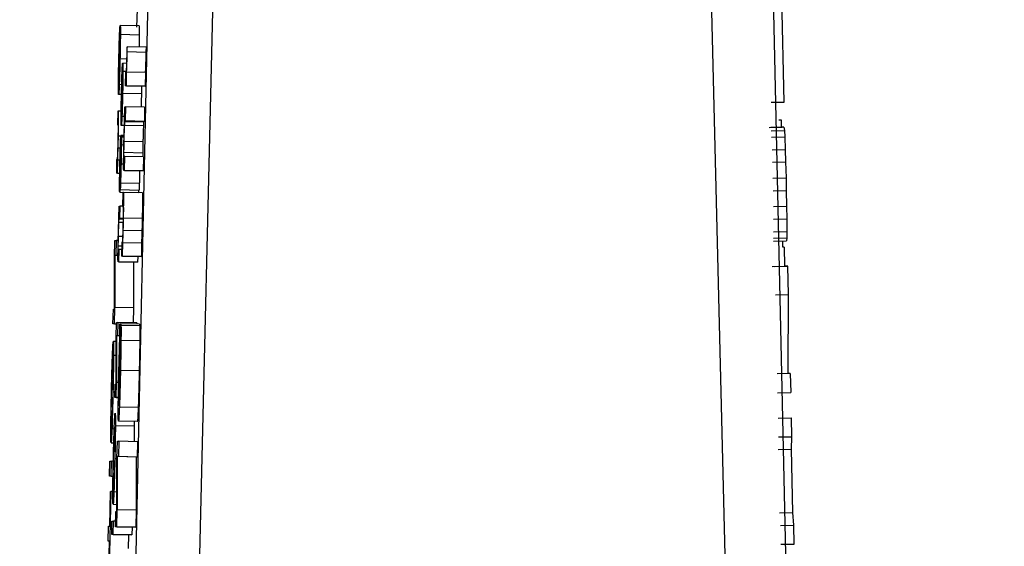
# Model space of a CAD drawing. Header units: inches. Extents: x 170 to 288, y 234 to 248.
# Tile 327 of 480: x 235.409 to 235.4433, y 243.8496 to 243.868. Entities that reach past the tile are written whole.
import ezdxf

# ---------------------------------------------------------------- set-up
doc = ezdxf.new("R2010")
doc.units = ezdxf.units.IN
doc.header["$LTSCALE"] = 0.25
doc.header["$MEASUREMENT"] = 0
doc.layers.add('ANNOTATIONS', color=1, linetype='Continuous')
doc.layers.add('STANDARD Z GUIDE MOTOR LH', color=7, linetype='Continuous')
doc.styles.add('ARIAL', font='arial.ttf', dxfattribs={"height": 0.09375})
doc.dimstyles.new('STANDARD$0', dxfattribs={"dimtxt": 0.09375, "dimasz": 0.09375, "dimexe": 0.03125, "dimexo": 0.046875, "dimgap": 0.09, "dimtad": 0, "dimtih": 1, "dimtoh": 1, "dimdec": 4, "dimzin": 0, "dimdsep": 46, "dimtxsty": 'ARIAL', "dimcen": 0.09, "dimadec": 0, "dimazin": 0, "dimtfac": 1, "dimtdec": 4, "dimtofl": 0, "dimtmove": 0, "dimatfit": 1, "dimfxl": 1, "dimtolj": 1, "dimtzin": 0, "dimarcsym": 0})

# ---------------------------------------------------------------- blocks, each defined once
blk = doc.blocks.new('*D42')
at = {"layer": 'ANNOTATIONS', "color": 0, "lineweight": -2, "transparency": 16777216}
for p, q in [((234.726904, 244.143778), (236.441841, 244.143778)), ((236.410591, 244.050028), (236.410591, 242.280117)), ((236.410591, 240.233194), (236.410591, 242.003105)), ((235.133154, 240.139444), (236.441841, 240.139444))]:
    blk.add_line(p, q, dxfattribs=at)
at = {"layer": 'ANNOTATIONS', "color": 0, "transparency": 16777216}
for points in [[(236.394966, 244.050028), (236.426216, 244.050028), (236.410591, 244.143778)], [(236.394966, 240.233194), (236.426216, 240.233194), (236.410591, 240.139444)]]:
    blk.add_solid(points, dxfattribs=at)
at = {"layer": 'defpoints', "color": 0, "transparency": 16777216}
for p in [(234.680029, 244.143778), (236.410591, 244.143778), (235.086279, 240.139444)]:
    blk.add_point(p, dxfattribs=at)
at = {"layer": 'ANNOTATIONS', "color": 0, "transparency": 16777216, "insert": (236.410591, 242.141611), "char_height": 0.09375, "attachment_point": 5, "style": 'ARIAL'}
blk.add_mtext('\\A1;OPENING HEIGHT', dxfattribs=at)

msp = doc.modelspace()

# ---------------------------------------------------------------- linework, layer by layer
at = {"layer": 'STANDARD Z GUIDE MOTOR LH'}
for p, q in [((235.412594, 243.829103), (235.414959, 243.937195)), ((235.417347, 243.937238), (235.414763, 243.829118)), ((235.434081, 243.829117), (235.431426, 243.937237)), ((235.433715, 243.937195), (235.436155, 243.829103)), ((235.435652, 243.86514), (235.435564, 243.869107)), ((235.413068, 243.868382), (235.413054, 243.867751)), ((235.412435, 243.865879), (235.412478, 243.867799)), ((235.412473, 243.867764), (235.412462, 243.867285)), ((235.412477, 243.867764), (235.412473, 243.867764)), ((235.413138, 243.867795), (235.412482, 243.867809)), ((235.412441, 243.865899), (235.412473, 243.86733)), ((235.413144, 243.867477), (235.412488, 243.867492)), ((235.412461, 243.867064), (235.412452, 243.867064)), ((235.412466, 243.867285), (235.412462, 243.867285)), ((235.412727, 243.86707), (235.41272, 243.86707)), ((235.413383, 243.867055), (235.412727, 243.86707)), ((235.412457, 243.866857), (235.412446, 243.866857)), ((235.41271, 243.866637), (235.412474, 243.866642)), ((235.413379, 243.866874), (235.412723, 243.866888)), ((235.412451, 243.866604), (235.41244, 243.866604)), ((235.412528, 243.864755), (235.412567, 243.866483)), ((235.412562, 243.866451), (235.412552, 243.866021)), ((235.412566, 243.866451), (235.412562, 243.866451)), ((235.412705, 243.866489), (235.412571, 243.866492)), ((235.412438, 243.866011), (235.412431, 243.866011)), ((235.412444, 243.866262), (235.412433, 243.866262)), ((235.412534, 243.864773), (235.412563, 243.866061)), ((235.412556, 243.86602), (235.412552, 243.866021)), ((235.412689, 243.866204), (235.412577, 243.866206)), ((235.412669, 243.866201), (235.412658, 243.86571)), ((235.412689, 243.866201), (235.412669, 243.866201)), ((235.412696, 243.86571), (235.412706, 243.86618)), ((235.412706, 243.86618), (235.4127, 243.86618)), ((235.413362, 243.866166), (235.412706, 243.86618)), ((235.413362, 243.866166), (235.413352, 243.865695)), ((235.412534, 243.865744), (235.412449, 243.865746)), ((235.412548, 243.865635), (235.412537, 243.865635)), ((235.412552, 243.865821), (235.412543, 243.865821)), ((235.412696, 243.86571), (235.412658, 243.86571)), ((235.413314, 243.865695), (235.412658, 243.86571)), ((235.412696, 243.86571), (235.413352, 243.865695)), ((235.413352, 243.865695), (235.413314, 243.865695)), ((235.412525, 243.865398), (235.412427, 243.8654)), ((235.412543, 243.865407), (235.412531, 243.865408)), ((235.413221, 243.865427), (235.412565, 243.865441)), ((235.412536, 243.865099), (235.412526, 243.8651)), ((235.412631, 243.864516), (235.412642, 243.864971)), ((235.412642, 243.864971), (235.412679, 243.864971)), ((235.412668, 243.86448), (235.412679, 243.864971)), ((235.413335, 243.864957), (235.412679, 243.864971)), ((235.413335, 243.864957), (235.413324, 243.864466)), ((235.435193, 243.86513), (235.435652, 243.86514)), ((235.412395, 243.864819), (235.412385, 243.86434)), ((235.41242, 243.864819), (235.412395, 243.864819)), ((235.412515, 243.864817), (235.41242, 243.864819)), ((235.412531, 243.864873), (235.412524, 243.864874)), ((235.412634, 243.864633), (235.412542, 243.864635)), ((235.412385, 243.86434), (235.412409, 243.86434)), ((235.412629, 243.864321), (235.412521, 243.864324)), ((235.412637, 243.864516), (235.412631, 243.864516)), ((235.413292, 243.864307), (235.412636, 243.864322)), ((235.413299, 243.864435), (235.412643, 243.86445)), ((235.412649, 243.86448), (235.412668, 243.86448)), ((235.413305, 243.864466), (235.412649, 243.86448)), ((235.413324, 243.864466), (235.412668, 243.86448)), ((235.413324, 243.864466), (235.413305, 243.864466)), ((235.435122, 243.864249), (235.435582, 243.864259)), ((235.435641, 243.864259), (235.435182, 243.864249)), ((235.435549, 243.86451), (235.435459, 243.86451)), ((235.435555, 243.864258), (235.435549, 243.86451)), ((235.435641, 243.864259), (235.435582, 243.864259)), ((235.435641, 243.864259), (235.435653, 243.864149)), ((235.412503, 243.863946), (235.412414, 243.863948)), ((235.412619, 243.863969), (235.412506, 243.863971)), ((235.412618, 243.863937), (235.412508, 243.86394)), ((235.41251, 243.86348), (235.412519, 243.863911)), ((235.412519, 243.863911), (235.412521, 243.863911)), ((235.412617, 243.863908), (235.412521, 243.863911)), ((235.435194, 243.864138), (235.435653, 243.864149)), ((235.435206, 243.863918), (235.435665, 243.863928)), ((235.435653, 243.864149), (235.435665, 243.863928)), ((235.435665, 243.863928), (235.435683, 243.863488)), ((235.412486, 243.863528), (235.412404, 243.86353)), ((235.412516, 243.863735), (235.412508, 243.863735)), ((235.412611, 243.863639), (235.412522, 243.863641)), ((235.413275, 243.86375), (235.412619, 243.863765)), ((235.4125, 243.863217), (235.412494, 243.862898)), ((235.413269, 243.863361), (235.412613, 243.863376)), ((235.412641, 243.863243), (235.412617, 243.863243)), ((235.41263, 243.862752), (235.412641, 243.863243)), ((235.413297, 243.863228), (235.412641, 243.863243)), ((235.413297, 243.863228), (235.413286, 243.862738)), ((235.435224, 243.863477), (235.435683, 243.863488)), ((235.435683, 243.863488), (235.435696, 243.863047)), ((235.412358, 243.863133), (235.412347, 243.862654)), ((235.412381, 243.863133), (235.412358, 243.863133)), ((235.412384, 243.862654), (235.412394, 243.863108)), ((235.412394, 243.863108), (235.41239, 243.863108)), ((235.412475, 243.863106), (235.412394, 243.863108)), ((235.412489, 243.863013), (235.412478, 243.863013)), ((235.412483, 243.862703), (235.412492, 243.863172)), ((235.4126, 243.86297), (235.41251, 243.862972)), ((235.435237, 243.863037), (235.435696, 243.863047)), ((235.435696, 243.863047), (235.435711, 243.862496)), ((235.412384, 243.862654), (235.412347, 243.862654)), ((235.412465, 243.862651), (235.412347, 243.862654)), ((235.412384, 243.862654), (235.412465, 243.862652)), ((235.412489, 243.862512), (235.412489, 243.862503)), ((235.41263, 243.862752), (235.412605, 243.862752)), ((235.413261, 243.862738), (235.412605, 243.862752)), ((235.41263, 243.862752), (235.413286, 243.862738)), ((235.413286, 243.862738), (235.413261, 243.862738)), ((235.435251, 243.862486), (235.435711, 243.862496)), ((235.435711, 243.862496), (235.43572, 243.862055)), ((235.412472, 243.862429), (235.412463, 243.861998)), ((235.413148, 243.862297), (235.412493, 243.862312)), ((235.412463, 243.861998), (235.413119, 243.861984)), ((235.413135, 243.862058), (235.412479, 243.862072)), ((235.412575, 243.86198), (235.412564, 243.861489)), ((235.4126, 243.86198), (235.412575, 243.86198)), ((235.413256, 243.861966), (235.4126, 243.86198)), ((235.41312, 243.862058), (235.413119, 243.861984)), ((235.435261, 243.862045), (235.43572, 243.862055)), ((235.43572, 243.862055), (235.435731, 243.861504)), ((235.412431, 243.861109), (235.41244, 243.861509)), ((235.41244, 243.861509), (235.412477, 243.861509)), ((235.412467, 243.861078), (235.412477, 243.861509)), ((235.412564, 243.861507), (235.412477, 243.861509)), ((235.412564, 243.861489), (235.412588, 243.861489)), ((235.435272, 243.861494), (235.435731, 243.861504)), ((235.435731, 243.861504), (235.435737, 243.861064)), ((235.412437, 243.861109), (235.412431, 243.861109)), ((235.412585, 243.860935), (235.412436, 243.860939)), ((235.412587, 243.861048), (235.412442, 243.861051)), ((235.412448, 243.861078), (235.412467, 243.861078)), ((235.412588, 243.861075), (235.412448, 243.861078)), ((235.412588, 243.861075), (235.412467, 243.861078)), ((235.41325, 243.861074), (235.412594, 243.861088)), ((235.435278, 243.861053), (235.435737, 243.861064)), ((235.435737, 243.861064), (235.435739, 243.860623)), ((235.41257, 243.860446), (235.412421, 243.860449)), ((235.413239, 243.860645), (235.412583, 243.860659)), ((235.43528, 243.860613), (235.435739, 243.860623)), ((235.435739, 243.860623), (235.435736, 243.860403)), ((235.412282, 243.859729), (235.412295, 243.860305)), ((235.412295, 243.860305), (235.412345, 243.860305)), ((235.412345, 243.860305), (235.412334, 243.859784)), ((235.412412, 243.860303), (235.412345, 243.860305)), ((235.412533, 243.860106), (235.412415, 243.860108)), ((235.412537, 243.860252), (235.412526, 243.859761)), ((235.41256, 243.860252), (235.412537, 243.860252)), ((235.412563, 243.859761), (235.412574, 243.860227)), ((235.412574, 243.860227), (235.412569, 243.860227)), ((235.41323, 243.860212), (235.412574, 243.860227)), ((235.41323, 243.860212), (235.413219, 243.859747)), ((235.43527, 243.860282), (235.435729, 243.860292)), ((235.435277, 243.860392), (235.435736, 243.860403)), ((235.435606, 243.860072), (235.435601, 243.860289)), ((235.435736, 243.860403), (235.435729, 243.860292)), ((235.412334, 243.859784), (235.412294, 243.859783)), ((235.412294, 243.859783), (235.412294, 243.85797)), ((235.412404, 243.859781), (235.412294, 243.859783)), ((235.412404, 243.859782), (235.412334, 243.859784)), ((235.412443, 243.859992), (235.412419, 243.859992)), ((235.412433, 243.859561), (235.412443, 243.859992)), ((235.412531, 243.85999), (235.412443, 243.859992)), ((235.412563, 243.859761), (235.412526, 243.859761)), ((235.413182, 243.859747), (235.412526, 243.859761)), ((235.412563, 243.859761), (235.413219, 243.859747)), ((235.413094, 243.859749), (235.413089, 243.859546)), ((235.413219, 243.859747), (235.413182, 243.859747)), ((235.435648, 243.860072), (235.435606, 243.860072)), ((235.435648, 243.860072), (235.435662, 243.85941)), ((235.412282, 243.857915), (235.412282, 243.859729)), ((235.412433, 243.859561), (235.41241, 243.859561)), ((235.413066, 243.859546), (235.41241, 243.859561)), ((235.412433, 243.859561), (235.413089, 243.859546)), ((235.41295, 243.859549), (235.412949, 243.857956)), ((235.413089, 243.859546), (235.413066, 243.859546)), ((235.43523, 243.859401), (235.435689, 243.859411)), ((235.43532, 243.859401), (235.435779, 243.859411)), ((235.435779, 243.859411), (235.435689, 243.859411)), ((235.435801, 243.858419), (235.435779, 243.859411)), ((235.435342, 243.858409), (235.435801, 243.858419)), ((235.435784, 243.855665), (235.435801, 243.858419)), ((235.41223, 243.857394), (235.412242, 243.857915)), ((235.412242, 243.857915), (235.412282, 243.857915)), ((235.412281, 243.857394), (235.412294, 243.85797)), ((235.412949, 243.857956), (235.412294, 243.85797)), ((235.412949, 243.857956), (235.412938, 243.857437)), ((235.412281, 243.857394), (235.41223, 243.857394)), ((235.412348, 243.857392), (235.41223, 243.857394)), ((235.412281, 243.857394), (235.412348, 243.857393)), ((235.412338, 243.85693), (235.41235, 243.857448)), ((235.41235, 243.857448), (235.4124, 243.857449)), ((235.4124, 243.857449), (235.41239, 243.856979)), ((235.413056, 243.857434), (235.4124, 243.857449)), ((235.412501, 243.857399), (235.412464, 243.855745)), ((235.412466, 243.857067), (235.412473, 243.857399)), ((235.412473, 243.857399), (235.412501, 243.857399)), ((235.412508, 243.857356), (235.412496, 243.856822)), ((235.413157, 243.857385), (235.412501, 243.857399)), ((235.412508, 243.857356), (235.413164, 243.857341)), ((235.413056, 243.857434), (235.413055, 243.857387)), ((235.413157, 243.857385), (235.413156, 243.857341)), ((235.412469, 243.856944), (235.412466, 243.857067)), ((235.412338, 243.856779), (235.412242, 243.856781)), ((235.412342, 243.855298), (235.412338, 243.85693)), ((235.41235, 243.856979), (235.412353, 243.855348)), ((235.41239, 243.856979), (235.41235, 243.856979)), ((235.412469, 243.856977), (235.41235, 243.856979)), ((235.412468, 243.856978), (235.41239, 243.856979)), ((235.412458, 243.855745), (235.412484, 243.856926)), ((235.413164, 243.856806), (235.412508, 243.856821)), ((235.412477, 243.856589), (235.412465, 243.856589)), ((235.41234, 243.856297), (235.412251, 243.856299)), ((235.412459, 243.855788), (235.412443, 243.855789)), ((235.412464, 243.855745), (235.412458, 243.855745)), ((235.413146, 243.855756), (235.41249, 243.855771)), ((235.435862, 243.855665), (235.435403, 243.855655)), ((235.435862, 243.855665), (235.435784, 243.855665)), ((235.435862, 243.855665), (235.435877, 243.855004)), ((235.412291, 243.854829), (235.412302, 243.855298)), ((235.412302, 243.855298), (235.412342, 243.855298)), ((235.412342, 243.854829), (235.412353, 243.855348)), ((235.412473, 243.855345), (235.412353, 243.855348)), ((235.412296, 243.855016), (235.412229, 243.855017)), ((235.435418, 243.854993), (235.435877, 243.855004)), ((235.412342, 243.854829), (235.412291, 243.854829)), ((235.412418, 243.854826), (235.412291, 243.854829)), ((235.412342, 243.854829), (235.412455, 243.854827)), ((235.41311, 243.854481), (235.412454, 243.854495)), ((235.413079, 243.853992), (235.412423, 243.854007)), ((235.435437, 243.854112), (235.435897, 243.854122)), ((235.435911, 243.853461), (235.435897, 243.854122)), ((235.412301, 243.853728), (235.412194, 243.853731)), ((235.41297, 243.853829), (235.412314, 243.853844)), ((235.412164, 243.853252), (235.412299, 243.853249)), ((235.412369, 243.852708), (235.412382, 243.853299)), ((235.412382, 243.853299), (235.412434, 243.853299)), ((235.412434, 243.853299), (235.412422, 243.852765)), ((235.413089, 243.853284), (235.412434, 243.853299)), ((235.413089, 243.853284), (235.413078, 243.85275)), ((235.435452, 243.853451), (235.435911, 243.853461)), ((235.435898, 243.85302), (235.435911, 243.853461)), ((235.435439, 243.85301), (235.435898, 243.85302)), ((235.435947, 243.850817), (235.435898, 243.85302)), ((235.412112, 243.85208), (235.412124, 243.852601)), ((235.412124, 243.852601), (235.412174, 243.852601)), ((235.412163, 243.85208), (235.412174, 243.852601)), ((235.412285, 243.852598), (235.412174, 243.852601)), ((235.412369, 243.852688), (235.412295, 243.85269)), ((235.412369, 243.85085), (235.412369, 243.852708)), ((235.412381, 243.852765), (235.41238, 243.850906)), ((235.412422, 243.852765), (235.412381, 243.852765)), ((235.413037, 243.85275), (235.412381, 243.852765)), ((235.413078, 243.85275), (235.412422, 243.852765)), ((235.413037, 243.85275), (235.413036, 243.850892)), ((235.413078, 243.85275), (235.413037, 243.85275)), ((235.412231, 243.852077), (235.412112, 243.85208)), ((235.412163, 243.85208), (235.412112, 243.85208)), ((235.412163, 243.85208), (235.412273, 243.852077)), ((235.412151, 243.851546), (235.412086, 243.848615)), ((235.412117, 243.850341), (235.412144, 243.851546)), ((235.412144, 243.851546), (235.412151, 243.851546)), ((235.412253, 243.851544), (235.412151, 243.851546)), ((235.412369, 243.851529), (235.412263, 243.851532)), ((235.412234, 243.851101), (235.412369, 243.851098)), ((235.412316, 243.850316), (235.412328, 243.85085)), ((235.412328, 243.85085), (235.412369, 243.85085)), ((235.412367, 243.850316), (235.41238, 243.850906)), ((235.413036, 243.850892), (235.41238, 243.850906)), ((235.413036, 243.850892), (235.413023, 243.850301)), ((235.435488, 243.850806), (235.435947, 243.850817)), ((235.43598, 243.850376), (235.435947, 243.850817)), ((235.412185, 243.850046), (235.412195, 243.850515)), ((235.412195, 243.850515), (235.412246, 243.850515)), ((235.412235, 243.850046), (235.412246, 243.850515)), ((235.41232, 243.850513), (235.412246, 243.850515)), ((235.412062, 243.84982), (235.412074, 243.850341)), ((235.412074, 243.850341), (235.412117, 243.850341)), ((235.412367, 243.850316), (235.412316, 243.850316)), ((235.412972, 243.850301), (235.412316, 243.850316)), ((235.412367, 243.850316), (235.413023, 243.850301)), ((235.412897, 243.850303), (235.412891, 243.850031)), ((235.413023, 243.850301), (235.412972, 243.850301)), ((235.435521, 243.850366), (235.43598, 243.850376)), ((235.435994, 243.849715), (235.43598, 243.850376)), ((235.412106, 243.84982), (235.412062, 243.84982)), ((235.412106, 243.849819), (235.412062, 243.84982)), ((235.412079, 243.848615), (235.412106, 243.84982)), ((235.412841, 243.850031), (235.412185, 243.850046)), ((235.412235, 243.850046), (235.412185, 243.850046)), ((235.412235, 243.850046), (235.412891, 243.850031)), ((235.412773, 243.850033), (235.412763, 243.849554)), ((235.412891, 243.850031), (235.412841, 243.850031)), ((235.435535, 243.849705), (235.435994, 243.849715))]:
    msp.add_line(p, q, dxfattribs=at)
for points, knots in [([(235.412454, 243.867361), (235.412457, 243.867425), (235.412462, 243.867579), (235.412468, 243.867709), (235.412472, 243.867751), (235.412473, 243.867764)], [0, 0, 0, 0, 0.325109, 0.780356, 1, 1, 1, 1]), ([(235.412478, 243.867799), (235.412478, 243.867801), (235.41248, 243.867806), (235.412481, 243.867808), (235.412482, 243.867809)], [0, 0, 0, 0, 0.50015, 1, 1, 1, 1]), ([(235.412482, 243.867809), (235.412483, 243.867805), (235.412487, 243.867793), (235.412489, 243.867683), (235.412488, 243.867539), (235.412488, 243.867492)], [0, 0, 0, 0, 0.301638, 0.767629, 1, 1, 1, 1]), ([(235.413138, 243.867795), (235.413139, 243.86779), (235.413143, 243.867778), (235.413144, 243.867669), (235.413144, 243.867525), (235.413144, 243.867477)], [0, 0, 0, 0, 0.301346, 0.767363, 1, 1, 1, 1]), ([(235.412434, 243.866597), (235.412436, 243.866686), (235.412441, 243.866905), (235.412448, 243.867168), (235.412453, 243.867316), (235.412454, 243.867361)], [0, 0, 0, 0, 0.326496, 0.798315, 1, 1, 1, 1]), ([(235.412473, 243.86733), (235.412474, 243.867307), (235.412476, 243.867272), (235.412476, 243.867128), (235.412474, 243.86696), (235.412471, 243.866783), (235.412469, 243.866674), (235.412468, 243.866629)], [0, 0, 0, 0, 0.336626, 0.526258, 0.717841, 0.882955, 1, 1, 1, 1]), ([(235.412488, 243.867492), (235.412487, 243.867407), (235.412485, 243.867238), (235.41248, 243.866928), (235.412476, 243.866727), (235.412474, 243.866642)], [0, 0, 0, 0, 0.365646, 0.731493, 1, 1, 1, 1]), ([(235.413144, 243.867477), (235.413143, 243.867394), (235.413142, 243.867274), (235.413139, 243.867112), (235.413138, 243.867061)], [0, 0, 0, 0, 0.6879173, 1, 1, 1, 1]), ([(235.412452, 243.867064), (235.412451, 243.867037), (235.412449, 243.866975), (235.412447, 243.8669), (235.412446, 243.866857)], [0, 0, 0, 0, 0.425766, 1, 1, 1, 1]), ([(235.412462, 243.867285), (235.412461, 243.867256), (235.412458, 243.867196), (235.412454, 243.867108), (235.412452, 243.867064)], [0, 0, 0, 0, 0.496075, 1, 1, 1, 1]), ([(235.41272, 243.86707), (235.412719, 243.867053), (235.412719, 243.867018), (235.412717, 243.866961), (235.412717, 243.866923), (235.412716, 243.866901)], [0, 0, 0, 0, 0.309666, 0.619482, 1, 1, 1, 1]), ([(235.412723, 243.866888), (235.412724, 243.866919), (235.412725, 243.86698), (235.412726, 243.86704), (235.412727, 243.86707)], [0, 0, 0, 0, 0.497202, 1, 1, 1, 1]), ([(235.413383, 243.867055), (235.413382, 243.867025), (235.413381, 243.866965), (235.413379, 243.866904), (235.413379, 243.866874)], [0, 0, 0, 0, 0.498329, 1, 1, 1, 1]), ([(235.412446, 243.866857), (235.412445, 243.866835), (235.412444, 243.86679), (235.412442, 243.866706), (235.412441, 243.866643), (235.41244, 243.866604)], [0, 0, 0, 0, 0.2738292, 0.5474511, 1, 1, 1, 1]), ([(235.412474, 243.866642), (235.412471, 243.866502), (235.412464, 243.866221), (235.412455, 243.865919), (235.41245, 243.865784), (235.412449, 243.865746)], [0, 0, 0, 0, 0.417895, 0.838411, 1, 1, 1, 1]), ([(235.412468, 243.866629), (235.412466, 243.866542), (235.412462, 243.866368), (235.412457, 243.866226), (235.412455, 243.866156)], [0, 0, 0, 0, 0.505159, 1, 1, 1, 1]), ([(235.412716, 243.866901), (235.412714, 243.866815), (235.41271, 243.86666), (235.412705, 243.86646), (235.412701, 243.866375), (235.4127, 243.866333)], [0, 0, 0, 0, 0.390639, 0.706194, 1, 1, 1, 1]), ([(235.4127, 243.86618), (235.412703, 243.866256), (235.412708, 243.866373), (235.412716, 243.866614), (235.41272, 243.866782), (235.412723, 243.866875), (235.412723, 243.866888)], [0, 0, 0, 0, 0.447222, 0.699859, 0.954839, 1, 1, 1, 1]), ([(235.413379, 243.866874), (235.413377, 243.866805), (235.413374, 243.866667), (235.413367, 243.866448), (235.413361, 243.866286), (235.413357, 243.866196), (235.413356, 243.866166)], [0, 0, 0, 0, 0.222569, 0.444484, 0.808351, 1, 1, 1, 1]), ([(235.41242, 243.865723), (235.41242, 243.865808), (235.412422, 243.865978), (235.412427, 243.866295), (235.412432, 243.866505), (235.412434, 243.866597)], [0, 0, 0, 0, 0.358184, 0.717025, 1, 1, 1, 1]), ([(235.41244, 243.866604), (235.412439, 243.866556), (235.412436, 243.866438), (235.412434, 243.866327), (235.412433, 243.866262)], [0, 0, 0, 0, 0.405763, 1, 1, 1, 1]), ([(235.412544, 243.866088), (235.412547, 243.86615), (235.412552, 243.866299), (235.412558, 243.866407), (235.412561, 243.866442), (235.412562, 243.866451)], [0, 0, 0, 0, 0.336182, 0.820284, 1, 1, 1, 1]), ([(235.412567, 243.866483), (235.412567, 243.866485), (235.412569, 243.866489), (235.41257, 243.866491), (235.412571, 243.866492)], [0, 0, 0, 0, 0.499586, 1, 1, 1, 1]), ([(235.412571, 243.866492), (235.412572, 243.866488), (235.412576, 243.866477), (235.412578, 243.866374), (235.412577, 243.866241), (235.412577, 243.866206)], [0, 0, 0, 0, 0.3055418, 0.8180398, 1, 1, 1, 1]), ([(235.4127, 243.866333), (235.412698, 243.866302), (235.412694, 243.866206), (235.412691, 243.866203), (235.412689, 243.866201)], [0, 0, 0, 0, 0.324374, 1, 1, 1, 1]), ([(235.412433, 243.866262), (235.412433, 243.866223), (235.412431, 243.866123), (235.412431, 243.866053), (235.412431, 243.866011)], [0, 0, 0, 0, 0.3965, 1, 1, 1, 1]), ([(235.412431, 243.866011), (235.412431, 243.865981), (235.412432, 243.865907), (235.412434, 243.865889), (235.412435, 243.865879)], [0, 0, 0, 0, 0.396733, 1, 1, 1, 1]), ([(235.412455, 243.866156), (235.412453, 243.866112), (235.412449, 243.865995), (235.412445, 243.865933), (235.412442, 243.865906), (235.412441, 243.865899)], [0, 0, 0, 0, 0.298394, 0.802762, 1, 1, 1, 1]), ([(235.412525, 243.865401), (235.412527, 243.865481), (235.412532, 243.865669), (235.412538, 243.865908), (235.412543, 243.86604), (235.412544, 243.866088)], [0, 0, 0, 0, 0.319507, 0.752368, 1, 1, 1, 1]), ([(235.412552, 243.866021), (235.412551, 243.865994), (235.412548, 243.865941), (235.412544, 243.865861), (235.412543, 243.865821)], [0, 0, 0, 0, 0.496222, 1, 1, 1, 1]), ([(235.412563, 243.866061), (235.412565, 243.866033), (235.412567, 243.865996), (235.412566, 243.865821), (235.412564, 243.865667), (235.412561, 243.865529), (235.41256, 243.865452), (235.412559, 243.86543)], [0, 0, 0, 0, 0.451276, 0.619139, 0.788357, 0.940492, 1, 1, 1, 1]), ([(235.412577, 243.866206), (235.412577, 243.866134), (235.412576, 243.865988), (235.412571, 243.865708), (235.412567, 243.865522), (235.412565, 243.865441)], [0, 0, 0, 0, 0.361362, 0.724505, 1, 1, 1, 1]), ([(235.412427, 243.8654), (235.412424, 243.865411), (235.41242, 243.865431), (235.412419, 243.865592), (235.41242, 243.865702), (235.41242, 243.865723)], [0, 0, 0, 0, 0.5243, 0.9096, 1, 1, 1, 1]), ([(235.412449, 243.865746), (235.412446, 243.865683), (235.41244, 243.865524), (235.412432, 243.865416), (235.412428, 243.865405), (235.412427, 243.8654)], [0, 0, 0, 0, 0.2764365, 0.6922466, 1, 1, 1, 1]), ([(235.412537, 243.865635), (235.412536, 243.865615), (235.412535, 243.865575), (235.412533, 243.865499), (235.412532, 243.865443), (235.412531, 243.865408)], [0, 0, 0, 0, 0.272664, 0.545278, 1, 1, 1, 1]), ([(235.412543, 243.865821), (235.412542, 243.865794), (235.41254, 243.865738), (235.412538, 243.86567), (235.412537, 243.865635)], [0, 0, 0, 0, 0.490248, 1, 1, 1, 1]), ([(235.413227, 243.865697), (235.413226, 243.865687), (235.413225, 243.865603), (235.413223, 243.865509), (235.413221, 243.865427)], [0, 0, 0, 0, 0.12053, 1, 1, 1, 1]), ([(235.412513, 243.864615), (235.412514, 243.864687), (235.412515, 243.864833), (235.412519, 243.86512), (235.412524, 243.865314), (235.412525, 243.865401)], [0, 0, 0, 0, 0.355127, 0.711628, 1, 1, 1, 1]), ([(235.412531, 243.865408), (235.41253, 243.865363), (235.412528, 243.865255), (235.412526, 243.865157), (235.412526, 243.8651)], [0, 0, 0, 0, 0.415148, 1, 1, 1, 1]), ([(235.412565, 243.865441), (235.412563, 243.865325), (235.412557, 243.865091), (235.412549, 243.864814), (235.412544, 243.864685), (235.412542, 243.864635)], [0, 0, 0, 0, 0.377451, 0.756904, 1, 1, 1, 1]), ([(235.412559, 243.86543), (235.412558, 243.865359), (235.412554, 243.865215), (235.41255, 243.865074), (235.412548, 243.865013), (235.412548, 243.865004)], [0, 0, 0, 0, 0.457705, 0.918963, 1, 1, 1, 1]), ([(235.413221, 243.865427), (235.413218, 243.865308), (235.413215, 243.86514), (235.41321, 243.865), (235.413209, 243.864959)], [0, 0, 0, 0, 0.710349, 1, 1, 1, 1]), ([(235.412526, 243.8651), (235.412525, 243.865061), (235.412524, 243.86497), (235.412524, 243.864909), (235.412524, 243.864874)], [0, 0, 0, 0, 0.423515, 1, 1, 1, 1]), ([(235.412548, 243.865004), (235.412546, 243.864968), (235.412542, 243.864863), (235.412538, 243.864806), (235.412535, 243.864781), (235.412534, 243.864773)], [0, 0, 0, 0, 0.261398, 0.770104, 1, 1, 1, 1]), ([(235.412414, 243.863948), (235.412416, 243.864058), (235.41242, 243.864246), (235.412424, 243.864495), (235.412426, 243.864673), (235.412425, 243.8648), (235.412422, 243.864812), (235.41242, 243.864819)], [0, 0, 0, 0, 0.2191428, 0.3780151, 0.5377131, 0.7205526, 1, 1, 1, 1]), ([(235.412521, 243.864324), (235.412519, 243.864328), (235.412515, 243.86434), (235.412513, 243.864446), (235.412513, 243.864585), (235.412513, 243.864615)], [0, 0, 0, 0, 0.337998, 0.857575, 1, 1, 1, 1]), ([(235.412542, 243.864635), (235.41254, 243.864579), (235.412533, 243.864429), (235.412526, 243.864337), (235.412522, 243.864327), (235.412521, 243.864324)], [0, 0, 0, 0, 0.266216, 0.712092, 1, 1, 1, 1]), ([(235.412524, 243.864874), (235.412524, 243.864847), (235.412525, 243.864779), (235.412527, 243.864764), (235.412528, 243.864755)], [0, 0, 0, 0, 0.4006789, 1, 1, 1, 1]), ([(235.412409, 243.86434), (235.41241, 243.864335), (235.412412, 243.864328), (235.412412, 243.864248), (235.412412, 243.864141), (235.412409, 243.863994), (235.412407, 243.863888), (235.412406, 243.863829)], [0, 0, 0, 0, 0.308085, 0.481161, 0.655912, 0.804644, 1, 1, 1, 1]), ([(235.412611, 243.863662), (235.412614, 243.863798), (235.41262, 243.864027), (235.412628, 243.864305), (235.412634, 243.864444), (235.412636, 243.864501), (235.412637, 243.864516)], [0, 0, 0, 0, 0.386152, 0.648559, 0.910824, 1, 1, 1, 1]), ([(235.412619, 243.863765), (235.412621, 243.863837), (235.412624, 243.863981), (235.41263, 243.864179), (235.412634, 243.864273), (235.412636, 243.864322)], [0, 0, 0, 0, 0.327093, 0.655177, 1, 1, 1, 1]), ([(235.412636, 243.864322), (235.412637, 243.864347), (235.412639, 243.864405), (235.412642, 243.864434), (235.412643, 243.86445)], [0, 0, 0, 0, 0.433759, 1, 1, 1, 1]), ([(235.412643, 243.86445), (235.412644, 243.864459), (235.412646, 243.864479), (235.412648, 243.86448), (235.412649, 243.86448)], [0, 0, 0, 0, 0.496779, 1, 1, 1, 1]), ([(235.413292, 243.864307), (235.413289, 243.86424), (235.413285, 243.864126), (235.413279, 243.863915), (235.413276, 243.863798), (235.413275, 243.86375)], [0, 0, 0, 0, 0.464816, 0.780962, 1, 1, 1, 1]), ([(235.413299, 243.864435), (235.413298, 243.864423), (235.413296, 243.864397), (235.413293, 243.86434), (235.413292, 243.864307)], [0, 0, 0, 0, 0.43421, 1, 1, 1, 1]), ([(235.413305, 243.864466), (235.413304, 243.864465), (235.413302, 243.864465), (235.4133, 243.864445), (235.413299, 243.864435)], [0, 0, 0, 0, 0.498585, 1, 1, 1, 1]), ([(235.412404, 243.86353), (235.412405, 243.863584), (235.412409, 243.863719), (235.412412, 243.863863), (235.412414, 243.863948)], [0, 0, 0, 0, 0.405717, 1, 1, 1, 1]), ([(235.412491, 243.863711), (235.412494, 243.863774), (235.412499, 243.8639), (235.412503, 243.863965), (235.412505, 243.86397), (235.412506, 243.863971)], [0, 0, 0, 0, 0.41408, 0.829034, 1, 1, 1, 1]), ([(235.412506, 243.863971), (235.412506, 243.86397), (235.412507, 243.863968), (235.412508, 243.86395), (235.412508, 243.86394)], [0, 0, 0, 0, 0.4371815, 1, 1, 1, 1]), ([(235.412508, 243.86394), (235.412509, 243.863918), (235.412509, 243.863879), (235.412509, 243.863793), (235.412508, 243.863744), (235.412508, 243.863735)], [0, 0, 0, 0, 0.525834, 0.914583, 1, 1, 1, 1]), ([(235.412521, 243.863911), (235.412522, 243.863899), (235.412524, 243.863876), (235.412523, 243.86376), (235.412522, 243.863669), (235.412522, 243.863641)], [0, 0, 0, 0, 0.406096, 0.813139, 1, 1, 1, 1]), ([(235.41239, 243.863108), (235.412392, 243.86317), (235.412396, 243.863297), (235.412401, 243.863452), (235.412404, 243.86353)], [0, 0, 0, 0, 0.494043, 1, 1, 1, 1]), ([(235.412406, 243.863829), (235.412404, 243.863759), (235.412401, 243.863618), (235.412396, 243.863447), (235.412392, 243.86336), (235.412391, 243.863322)], [0, 0, 0, 0, 0.364235, 0.727515, 1, 1, 1, 1]), ([(235.412472, 243.86299), (235.412475, 243.863124), (235.41248, 243.863352), (235.412487, 243.863592), (235.41249, 243.863686), (235.412491, 243.863711)], [0, 0, 0, 0, 0.511426, 0.870617, 1, 1, 1, 1]), ([(235.412495, 243.86354), (235.412495, 243.863537), (235.412493, 243.86353), (235.412491, 243.863473), (235.412489, 243.863421), (235.412488, 243.863401)], [0, 0, 0, 0, 0.376658, 0.754713, 1, 1, 1, 1]), ([(235.412496, 243.863522), (235.412496, 243.863525), (235.412496, 243.863531), (235.412496, 243.863538), (235.412495, 243.863539), (235.412495, 243.86354)], [0, 0, 0, 0, 0.304653, 0.610568, 1, 1, 1, 1]), ([(235.412508, 243.863735), (235.412507, 243.863682), (235.412505, 243.863521), (235.412502, 243.863339), (235.4125, 243.863217)], [0, 0, 0, 0, 0.32692, 1, 1, 1, 1]), ([(235.412522, 243.863641), (235.412521, 243.863581), (235.41252, 243.863433), (235.412515, 243.863195), (235.412512, 243.86303), (235.41251, 243.862972)], [0, 0, 0, 0, 0.30834, 0.758051, 1, 1, 1, 1]), ([(235.4126, 243.862995), (235.412601, 243.863068), (235.412602, 243.863213), (235.412607, 243.863454), (235.41261, 243.863603), (235.412611, 243.863662)], [0, 0, 0, 0, 0.378727, 0.755756, 1, 1, 1, 1]), ([(235.412613, 243.863376), (235.412613, 243.863413), (235.412614, 243.863485), (235.412616, 243.863624), (235.412618, 243.863718), (235.412619, 243.863765)], [0, 0, 0, 0, 0.336571, 0.671243, 1, 1, 1, 1]), ([(235.413275, 243.86375), (235.413274, 243.863683), (235.413271, 243.863567), (235.413269, 243.863435), (235.413269, 243.863381), (235.413269, 243.863361)], [0, 0, 0, 0, 0.473316, 0.814529, 1, 1, 1, 1]), ([(235.412391, 243.863322), (235.412389, 243.863268), (235.412385, 243.863177), (235.412382, 243.863135), (235.412381, 243.863133), (235.412381, 243.863133)], [0, 0, 0, 0, 0.537564, 0.912386, 1, 1, 1, 1]), ([(235.412488, 243.863401), (235.412487, 243.863355), (235.412483, 243.863238), (235.41248, 243.863098), (235.412478, 243.863013)], [0, 0, 0, 0, 0.389445, 1, 1, 1, 1]), ([(235.412492, 243.863172), (235.412493, 243.863218), (235.412495, 243.863311), (235.412496, 243.863396), (235.412496, 243.863439)], [0, 0, 0, 0, 0.495377, 1, 1, 1, 1]), ([(235.412496, 243.863439), (235.412496, 243.863454), (235.412497, 243.863481), (235.412497, 243.863505), (235.412496, 243.863516), (235.412496, 243.863522)], [0, 0, 0, 0, 0.373872, 0.68352, 1, 1, 1, 1]), ([(235.412504, 243.862957), (235.412505, 243.862997), (235.412507, 243.86308), (235.412508, 243.863159), (235.412509, 243.863199)], [0, 0, 0, 0, 0.49265, 1, 1, 1, 1]), ([(235.412509, 243.863199), (235.41251, 243.863253), (235.412511, 243.863321), (235.412512, 243.863372), (235.412512, 243.863383)], [0, 0, 0, 0, 0.781238, 1, 1, 1, 1]), ([(235.412512, 243.863383), (235.412512, 243.863399), (235.412512, 243.863435), (235.412511, 243.863461), (235.41251, 243.863474), (235.41251, 243.86348)], [0, 0, 0, 0, 0.2693291, 0.6308804, 1, 1, 1, 1]), ([(235.412617, 243.863243), (235.412615, 243.863247), (235.412613, 243.863253), (235.412612, 243.86332), (235.412613, 243.863364), (235.412613, 243.863376)], [0, 0, 0, 0, 0.616674, 0.891074, 1, 1, 1, 1]), ([(235.413269, 243.863361), (235.413269, 243.863333), (235.413268, 243.86326), (235.41327, 243.863233), (235.413272, 243.86323), (235.413273, 243.863228)], [0, 0, 0, 0, 0.2816826, 0.7190869, 1, 1, 1, 1]), ([(235.412459, 243.862254), (235.41246, 243.862327), (235.412462, 243.862495), (235.412467, 243.862763), (235.412471, 243.862935), (235.412472, 243.86299)], [0, 0, 0, 0, 0.345618, 0.791197, 1, 1, 1, 1]), ([(235.412478, 243.863013), (235.412476, 243.862912), (235.412473, 243.862765), (235.412471, 243.862643), (235.412471, 243.862604)], [0, 0, 0, 0, 0.680369, 1, 1, 1, 1]), ([(235.412494, 243.862898), (235.412493, 243.862843), (235.412491, 243.862743), (235.412489, 243.86263), (235.412488, 243.862583), (235.412488, 243.862572)], [0, 0, 0, 0, 0.492623, 0.875828, 1, 1, 1, 1]), ([(235.41251, 243.862972), (235.412507, 243.862843), (235.412502, 243.862624), (235.412496, 243.862409), (235.412493, 243.862327), (235.412493, 243.862312)], [0, 0, 0, 0, 0.540155, 0.915751, 1, 1, 1, 1]), ([(235.412496, 243.862627), (235.412497, 243.86267), (235.4125, 243.86277), (235.412503, 243.862889), (235.412504, 243.862957)], [0, 0, 0, 0, 0.432027, 1, 1, 1, 1]), ([(235.412605, 243.862752), (235.412604, 243.862758), (235.412601, 243.862767), (235.412599, 243.862855), (235.412599, 243.862954), (235.4126, 243.862995)], [0, 0, 0, 0, 0.470366, 0.77717, 1, 1, 1, 1]), ([(235.412471, 243.862604), (235.41247, 243.862573), (235.41247, 243.862498), (235.412471, 243.862449), (235.412472, 243.862435), (235.412472, 243.862429)], [0, 0, 0, 0, 0.290722, 0.691944, 1, 1, 1, 1]), ([(235.412477, 243.862301), (235.412477, 243.86235), (235.412479, 243.862475), (235.412482, 243.862617), (235.412483, 243.862703)], [0, 0, 0, 0, 0.390505, 1, 1, 1, 1]), ([(235.412488, 243.862572), (235.412488, 243.862565), (235.412488, 243.862549), (235.412488, 243.862528), (235.412488, 243.862518), (235.412489, 243.862512)], [0, 0, 0, 0, 0.226927, 0.532536, 1, 1, 1, 1]), ([(235.412489, 243.862503), (235.41249, 243.862506), (235.412491, 243.862512), (235.412493, 243.862562), (235.412495, 243.862608), (235.412496, 243.862627)], [0, 0, 0, 0, 0.3688399, 0.7382556, 1, 1, 1, 1]), ([(235.413161, 243.86274), (235.41316, 243.862685), (235.413156, 243.862541), (235.413152, 243.862394), (235.413149, 243.862312), (235.413148, 243.862297)], [0, 0, 0, 0, 0.333876, 0.877955, 1, 1, 1, 1]), ([(235.412463, 243.861998), (235.412461, 243.862007), (235.412458, 243.862021), (235.412458, 243.86214), (235.412459, 243.862228), (235.412459, 243.862254)], [0, 0, 0, 0, 0.5002451, 0.8512965, 1, 1, 1, 1]), ([(235.412477, 243.862105), (235.412476, 243.862131), (235.412475, 243.862173), (235.412476, 243.862265), (235.412477, 243.862301)], [0, 0, 0, 0, 0.616447, 1, 1, 1, 1]), ([(235.412493, 243.862312), (235.41249, 243.862257), (235.412486, 243.862147), (235.412482, 243.862081), (235.41248, 243.862075), (235.412479, 243.862072)], [0, 0, 0, 0, 0.377675, 0.754931, 1, 1, 1, 1]), ([(235.413148, 243.862297), (235.413146, 243.862242), (235.413142, 243.862132), (235.413138, 243.862066), (235.413136, 243.86206), (235.413135, 243.862058)], [0, 0, 0, 0, 0.377268, 0.754949, 1, 1, 1, 1]), ([(235.412479, 243.862072), (235.412479, 243.862073), (235.412478, 243.862076), (235.412477, 243.862095), (235.412477, 243.862105)], [0, 0, 0, 0, 0.495303, 1, 1, 1, 1]), ([(235.412594, 243.861088), (235.412596, 243.8612), (235.4126, 243.861394), (235.412605, 243.861648), (235.412606, 243.861831), (235.412605, 243.861961), (235.412602, 243.861973), (235.4126, 243.86198)], [0, 0, 0, 0, 0.2190909, 0.3779362, 0.5375411, 0.7203937, 1, 1, 1, 1]), ([(235.413256, 243.861966), (235.413258, 243.861958), (235.413261, 243.861945), (235.413262, 243.861809), (235.41326, 243.861629), (235.413256, 243.861374), (235.413252, 243.861186), (235.41325, 243.861074)], [0, 0, 0, 0, 0.294675, 0.462573, 0.631919, 0.78067, 1, 1, 1, 1]), ([(235.412588, 243.861489), (235.41259, 243.861485), (235.412592, 243.861477), (235.412592, 243.861395), (235.412591, 243.861285), (235.412589, 243.861134), (235.412587, 243.861027), (235.412585, 243.860965)], [0, 0, 0, 0, 0.30796, 0.481169, 0.65588, 0.804659, 1, 1, 1, 1]), ([(235.412413, 243.86036), (235.412416, 243.860458), (235.41242, 243.860637), (235.412427, 243.860867), (235.412432, 243.861019), (235.412435, 243.861082), (235.412437, 243.861109)], [0, 0, 0, 0, 0.308525, 0.558851, 0.80878, 1, 1, 1, 1]), ([(235.412421, 243.860449), (235.412422, 243.860508), (235.412425, 243.860625), (235.412431, 243.860804), (235.412434, 243.860889), (235.412436, 243.860939)], [0, 0, 0, 0, 0.293004, 0.586592, 1, 1, 1, 1]), ([(235.412436, 243.860939), (235.412437, 243.860961), (235.412439, 243.861012), (235.412441, 243.861037), (235.412442, 243.861051)], [0, 0, 0, 0, 0.426988, 1, 1, 1, 1]), ([(235.412442, 243.861051), (235.412443, 243.86106), (235.412446, 243.861077), (235.412447, 243.861078), (235.412448, 243.861078)], [0, 0, 0, 0, 0.497502, 1, 1, 1, 1]), ([(235.412585, 243.860965), (235.412584, 243.860893), (235.41258, 243.86075), (235.412575, 243.860574), (235.412572, 243.860485), (235.41257, 243.860446)], [0, 0, 0, 0, 0.3640791, 0.7274386, 1, 1, 1, 1]), ([(235.412583, 243.860659), (235.412585, 243.860715), (235.412589, 243.860852), (235.412592, 243.861), (235.412594, 243.861088)], [0, 0, 0, 0, 0.402682, 1, 1, 1, 1]), ([(235.41325, 243.861074), (235.413248, 243.861014), (235.413245, 243.860867), (235.413241, 243.860728), (235.413239, 243.860645)], [0, 0, 0, 0, 0.4016058, 1, 1, 1, 1]), ([(235.412415, 243.860108), (235.412416, 243.860139), (235.412416, 243.860199), (235.412418, 243.860321), (235.41242, 243.860406), (235.412421, 243.860449)], [0, 0, 0, 0, 0.328259, 0.656239, 1, 1, 1, 1]), ([(235.41257, 243.860446), (235.412568, 243.860391), (235.412565, 243.860297), (235.412561, 243.860255), (235.41256, 243.860253), (235.41256, 243.860252)], [0, 0, 0, 0, 0.537381, 0.912548, 1, 1, 1, 1]), ([(235.412569, 243.860227), (235.412571, 243.860291), (235.412576, 243.86042), (235.412581, 243.860579), (235.412583, 243.860659)], [0, 0, 0, 0, 0.493931, 1, 1, 1, 1]), ([(235.413239, 243.860645), (235.413237, 243.860556), (235.413232, 243.860398), (235.413227, 243.860269), (235.413225, 243.860212)], [0, 0, 0, 0, 0.557511, 1, 1, 1, 1]), ([(235.412403, 243.859774), (235.412404, 243.859833), (235.412405, 243.859952), (235.412409, 243.860165), (235.412412, 243.860301), (235.412413, 243.86036)], [0, 0, 0, 0, 0.364808, 0.729004, 1, 1, 1, 1]), ([(235.412419, 243.859992), (235.412418, 243.859995), (235.412416, 243.86), (235.412415, 243.860063), (235.412415, 243.8601), (235.412415, 243.860108)], [0, 0, 0, 0, 0.646161, 0.924959, 1, 1, 1, 1]), ([(235.41241, 243.859561), (235.412408, 243.859566), (235.412405, 243.859574), (235.412403, 243.859651), (235.412403, 243.859739), (235.412403, 243.859774)], [0, 0, 0, 0, 0.475008, 0.796352, 1, 1, 1, 1]), ([(235.412508, 243.857356), (235.412509, 243.85733), (235.412511, 243.857268), (235.412511, 243.85708), (235.412509, 243.856889), (235.412508, 243.856821)], [0, 0, 0, 0, 0.305982, 0.75418, 1, 1, 1, 1]), ([(235.413164, 243.857341), (235.413164, 243.857316), (235.413167, 243.857253), (235.413167, 243.857066), (235.413165, 243.856874), (235.413164, 243.856806)], [0, 0, 0, 0, 0.305966, 0.754388, 1, 1, 1, 1]), ([(235.412212, 243.856299), (235.412216, 243.856392), (235.412225, 243.856619), (235.412235, 243.856761), (235.412241, 243.856775), (235.412242, 243.856781)], [0, 0, 0, 0, 0.30018, 0.734333, 1, 1, 1, 1]), ([(235.412242, 243.856781), (235.412246, 243.856761), (235.412251, 243.856729), (235.412252, 243.856482), (235.412251, 243.856329), (235.412251, 243.856299)], [0, 0, 0, 0, 0.540007, 0.911677, 1, 1, 1, 1]), ([(235.412435, 243.855743), (235.412439, 243.85592), (235.412448, 243.856277), (235.41246, 243.856687), (235.412467, 243.856876), (235.412469, 243.856944)], [0, 0, 0, 0, 0.388541, 0.779337, 1, 1, 1, 1]), ([(235.412484, 243.856926), (235.412481, 243.856909), (235.412477, 243.856881), (235.41247, 243.856725), (235.412466, 243.856617), (235.412465, 243.856589)], [0, 0, 0, 0, 0.510381, 0.871467, 1, 1, 1, 1]), ([(235.412508, 243.856821), (235.412507, 243.856718), (235.412504, 243.856461), (235.412497, 243.856086), (235.412491, 243.855837), (235.41249, 243.855771)], [0, 0, 0, 0, 0.3305164, 0.8227552, 1, 1, 1, 1]), ([(235.412496, 243.856822), (235.412496, 243.856801), (235.412498, 243.856749), (235.412497, 243.856616), (235.412496, 243.85649), (235.412495, 243.856448)], [0, 0, 0, 0, 0.314779, 0.772182, 1, 1, 1, 1]), ([(235.413164, 243.856806), (235.413163, 243.856703), (235.41316, 243.856446), (235.413152, 243.856071), (235.413147, 243.855822), (235.413146, 243.855756)], [0, 0, 0, 0, 0.3305145, 0.8227553, 1, 1, 1, 1]), ([(235.412465, 243.856589), (235.412462, 243.856522), (235.412457, 243.856362), (235.412449, 243.856078), (235.412445, 243.855873), (235.412443, 243.855789)], [0, 0, 0, 0, 0.298012, 0.709275, 1, 1, 1, 1]), ([(235.412495, 243.856448), (235.412494, 243.856375), (235.412492, 243.856191), (235.412487, 243.855947), (235.412484, 243.855792), (235.412483, 243.855766)], [0, 0, 0, 0, 0.353448, 0.891252, 1, 1, 1, 1]), ([(235.412176, 243.855015), (235.412181, 243.855223), (235.41219, 243.855605), (235.412203, 243.85604), (235.41221, 243.856231), (235.412212, 243.856299)], [0, 0, 0, 0, 0.433897, 0.794938, 1, 1, 1, 1]), ([(235.412209, 243.855934), (235.412212, 243.856019), (235.412222, 243.85623), (235.412228, 243.856249), (235.412231, 243.856259)], [0, 0, 0, 0, 0.399749, 1, 1, 1, 1]), ([(235.412251, 243.856299), (235.41225, 243.856204), (235.412247, 243.855978), (235.41224, 243.855526), (235.412233, 243.855183), (235.412229, 243.855017)], [0, 0, 0, 0, 0.2719909, 0.6479552, 1, 1, 1, 1]), ([(235.412231, 243.856259), (235.412234, 243.856247), (235.412238, 243.856225), (235.412238, 243.856015), (235.412238, 243.855927)], [0, 0, 0, 0, 0.584092, 1, 1, 1, 1]), ([(235.412183, 243.855015), (235.412187, 243.855187), (235.412194, 243.855475), (235.412203, 243.855779), (235.412207, 243.855895), (235.412209, 243.855934)], [0, 0, 0, 0, 0.494251, 0.829413, 1, 1, 1, 1]), ([(235.412238, 243.855927), (235.412237, 243.85584), (235.412235, 243.855666), (235.412229, 243.855337), (235.412225, 243.855118), (235.412223, 243.855017)], [0, 0, 0, 0, 0.351794, 0.703649, 1, 1, 1, 1]), ([(235.412414, 243.854475), (235.412415, 243.854562), (235.412417, 243.854766), (235.412424, 243.855208), (235.412431, 243.855559), (235.412435, 243.855743)], [0, 0, 0, 0, 0.26001, 0.611557, 1, 1, 1, 1]), ([(235.412443, 243.855789), (235.412439, 243.855613), (235.412433, 243.855318), (235.412429, 243.855019), (235.412428, 243.854906), (235.412428, 243.854873)], [0, 0, 0, 0, 0.509373, 0.856388, 1, 1, 1, 1]), ([(235.41249, 243.855771), (235.412485, 243.85557), (235.412476, 243.855165), (235.412463, 243.854738), (235.412456, 243.854546), (235.412454, 243.854495)], [0, 0, 0, 0, 0.422015, 0.847104, 1, 1, 1, 1]), ([(235.412483, 243.855766), (235.41248, 243.855627), (235.412474, 243.85537), (235.412465, 243.855062), (235.41246, 243.854926), (235.412457, 243.854869)], [0, 0, 0, 0, 0.40855, 0.755549, 1, 1, 1, 1]), ([(235.413146, 243.855756), (235.413141, 243.855555), (235.413131, 243.855151), (235.413119, 243.854723), (235.413112, 243.854531), (235.41311, 243.854481)], [0, 0, 0, 0, 0.421996, 0.846958, 1, 1, 1, 1]), ([(235.412155, 243.853732), (235.412156, 243.853823), (235.412158, 243.854038), (235.412165, 243.854486), (235.412173, 243.854836), (235.412176, 243.855015)], [0, 0, 0, 0, 0.266444, 0.626664, 1, 1, 1, 1]), ([(235.412168, 243.8541), (235.412169, 243.854185), (235.41217, 243.854356), (235.412176, 243.854688), (235.412181, 243.854911), (235.412183, 243.855015)], [0, 0, 0, 0, 0.347733, 0.695375, 1, 1, 1, 1]), ([(235.412229, 243.855017), (235.412223, 243.854757), (235.412213, 243.85432), (235.4122, 243.853909), (235.412195, 243.853759), (235.412194, 243.853731)], [0, 0, 0, 0, 0.546916, 0.916223, 1, 1, 1, 1]), ([(235.412223, 243.855017), (235.412218, 243.854841), (235.412211, 243.854545), (235.412202, 243.854247), (235.412198, 243.854135), (235.412197, 243.854103)], [0, 0, 0, 0, 0.514126, 0.862967, 1, 1, 1, 1]), ([(235.412428, 243.854873), (235.412428, 243.854789), (235.412427, 243.854592), (235.412432, 243.854544), (235.412435, 243.854542), (235.412435, 243.854541)], [0, 0, 0, 0, 0.390525, 0.91554, 1, 1, 1, 1]), ([(235.412435, 243.854541), (235.412438, 243.85455), (235.412444, 243.854566), (235.412453, 243.854773), (235.412457, 243.854869)], [0, 0, 0, 0, 0.535285, 1, 1, 1, 1]), ([(235.412276, 243.853844), (235.412279, 243.853927), (235.412289, 243.854142), (235.412298, 243.854261), (235.412303, 243.854273), (235.412305, 243.854277)], [0, 0, 0, 0, 0.292231, 0.761365, 1, 1, 1, 1]), ([(235.412305, 243.854277), (235.412308, 243.854261), (235.412314, 243.854233), (235.412315, 243.854011), (235.412314, 243.853868), (235.412314, 243.853844)], [0, 0, 0, 0, 0.536551, 0.922808, 1, 1, 1, 1]), ([(235.412423, 243.854007), (235.412421, 243.854013), (235.412416, 243.85403), (235.412413, 243.854189), (235.412414, 243.854404), (235.412414, 243.854475)], [0, 0, 0, 0, 0.29742, 0.766681, 1, 1, 1, 1]), ([(235.412454, 243.854495), (235.41245, 243.854405), (235.412441, 243.854181), (235.412431, 243.854029), (235.412425, 243.854014), (235.412423, 243.854007)], [0, 0, 0, 0, 0.279683, 0.695731, 1, 1, 1, 1]), ([(235.41311, 243.854481), (235.413106, 243.854391), (235.413097, 243.854167), (235.413087, 243.854015), (235.413081, 243.853999), (235.413079, 243.853992)], [0, 0, 0, 0, 0.279737, 0.695869, 1, 1, 1, 1]), ([(235.412176, 243.853773), (235.412174, 243.853778), (235.41217, 243.85379), (235.412167, 243.853903), (235.412168, 243.854059), (235.412168, 243.8541)], [0, 0, 0, 0, 0.34006, 0.827106, 1, 1, 1, 1]), ([(235.412197, 243.854103), (235.412195, 243.854042), (235.412188, 243.853887), (235.412181, 243.853787), (235.412177, 243.853777), (235.412176, 243.853773)], [0, 0, 0, 0, 0.283373, 0.71672, 1, 1, 1, 1]), ([(235.41297, 243.853995), (235.41297, 243.853967), (235.412971, 243.853925), (235.41297, 243.853854), (235.41297, 243.853829)], [0, 0, 0, 0, 0.6519511, 1, 1, 1, 1]), ([(235.412164, 243.853252), (235.412162, 243.853258), (235.412157, 243.853274), (235.412154, 243.853431), (235.412155, 243.853656), (235.412155, 243.853732)], [0, 0, 0, 0, 0.287492, 0.756765, 1, 1, 1, 1]), ([(235.412194, 243.853731), (235.41219, 243.853644), (235.412182, 243.853432), (235.412172, 243.853276), (235.412166, 243.853259), (235.412164, 243.853252)], [0, 0, 0, 0, 0.274529, 0.674381, 1, 1, 1, 1]), ([(235.412243, 243.852688), (235.412247, 243.85286), (235.412255, 243.853207), (235.412267, 243.853604), (235.412273, 243.853781), (235.412276, 243.853844)], [0, 0, 0, 0, 0.391296, 0.785581, 1, 1, 1, 1]), ([(235.412273, 243.853515), (235.412277, 243.853595), (235.412286, 243.853786), (235.412291, 243.8538), (235.412295, 243.853808)], [0, 0, 0, 0, 0.419978, 1, 1, 1, 1]), ([(235.412314, 243.853844), (235.412313, 243.85373), (235.412311, 243.853502), (235.412304, 243.853081), (235.412298, 243.852807), (235.412295, 243.85269)], [0, 0, 0, 0, 0.364098, 0.72881, 1, 1, 1, 1]), ([(235.412295, 243.853808), (235.412297, 243.853798), (235.412302, 243.853781), (235.412302, 243.853591), (235.412302, 243.853509)], [0, 0, 0, 0, 0.5641015, 1, 1, 1, 1]), ([(235.41297, 243.853829), (235.412969, 243.853718), (235.412968, 243.853562), (235.412964, 243.853349), (235.412963, 243.853287)], [0, 0, 0, 0, 0.709727, 1, 1, 1, 1]), ([(235.412249, 243.852688), (235.412252, 243.852812), (235.412257, 243.85304), (235.412266, 243.85333), (235.412271, 243.853456), (235.412273, 243.853515)], [0, 0, 0, 0, 0.3910027, 0.7136682, 1, 1, 1, 1]), ([(235.412302, 243.853509), (235.412301, 243.853434), (235.4123, 243.853286), (235.412295, 243.852988), (235.412291, 243.852785), (235.412289, 243.85269)], [0, 0, 0, 0, 0.34705, 0.694892, 1, 1, 1, 1]), ([(235.412225, 243.851533), (235.412225, 243.851644), (235.412227, 243.851866), (235.412234, 243.852288), (235.41224, 243.852567), (235.412243, 243.852688)], [0, 0, 0, 0, 0.362147, 0.725745, 1, 1, 1, 1]), ([(235.412236, 243.851864), (235.412237, 243.851937), (235.412238, 243.852084), (235.412243, 243.852384), (235.412247, 243.85259), (235.412249, 243.852688)], [0, 0, 0, 0, 0.344373, 0.689856, 1, 1, 1, 1]), ([(235.412295, 243.85269), (235.412291, 243.852507), (235.412283, 243.852168), (235.412271, 243.851773), (235.412265, 243.851599), (235.412263, 243.851532)], [0, 0, 0, 0, 0.421156, 0.776156, 1, 1, 1, 1]), ([(235.412289, 243.85269), (235.412286, 243.852564), (235.412281, 243.852332), (235.412272, 243.852047), (235.412267, 243.851922), (235.412265, 243.851867)], [0, 0, 0, 0, 0.402012, 0.737646, 1, 1, 1, 1]), ([(235.412245, 243.85157), (235.412243, 243.851575), (235.412239, 243.851588), (235.412236, 243.8517), (235.412236, 243.851836), (235.412236, 243.851864)], [0, 0, 0, 0, 0.385955, 0.875886, 1, 1, 1, 1]), ([(235.412265, 243.851867), (235.412263, 243.851811), (235.412257, 243.851661), (235.41225, 243.851581), (235.412246, 243.851573), (235.412245, 243.85157)], [0, 0, 0, 0, 0.282404, 0.753877, 1, 1, 1, 1]), ([(235.412234, 243.851101), (235.412232, 243.851106), (235.412227, 243.851121), (235.412224, 243.851268), (235.412224, 243.851477), (235.412225, 243.851533)], [0, 0, 0, 0, 0.289999, 0.808775, 1, 1, 1, 1]), ([(235.412263, 243.851532), (235.41226, 243.851455), (235.412251, 243.851254), (235.412242, 243.851121), (235.412236, 243.851107), (235.412234, 243.851101)], [0, 0, 0, 0, 0.263787, 0.691577, 1, 1, 1, 1])]:
    msp.add_open_spline(points, degree=3, knots=knots, dxfattribs=at)

# ---------------------------------------------------------------- dimensions: what is measured, and where the dimension line sits
at = {"layer": 'ANNOTATIONS'}
dim = msp.add_linear_dim(base=(236.410591, 244.143778), p1=(235.086279, 240.139444), p2=(234.680029, 244.143778), angle=90, text='OPENING HEIGHT', dimstyle='STANDARD$0', dxfattribs=at)
dim.commit()
dim.dimension.update_dxf_attribs({"geometry": '*D42', "text_midpoint": (236.410591, 242.141611)})

doc.saveas('drawing.dxf')
